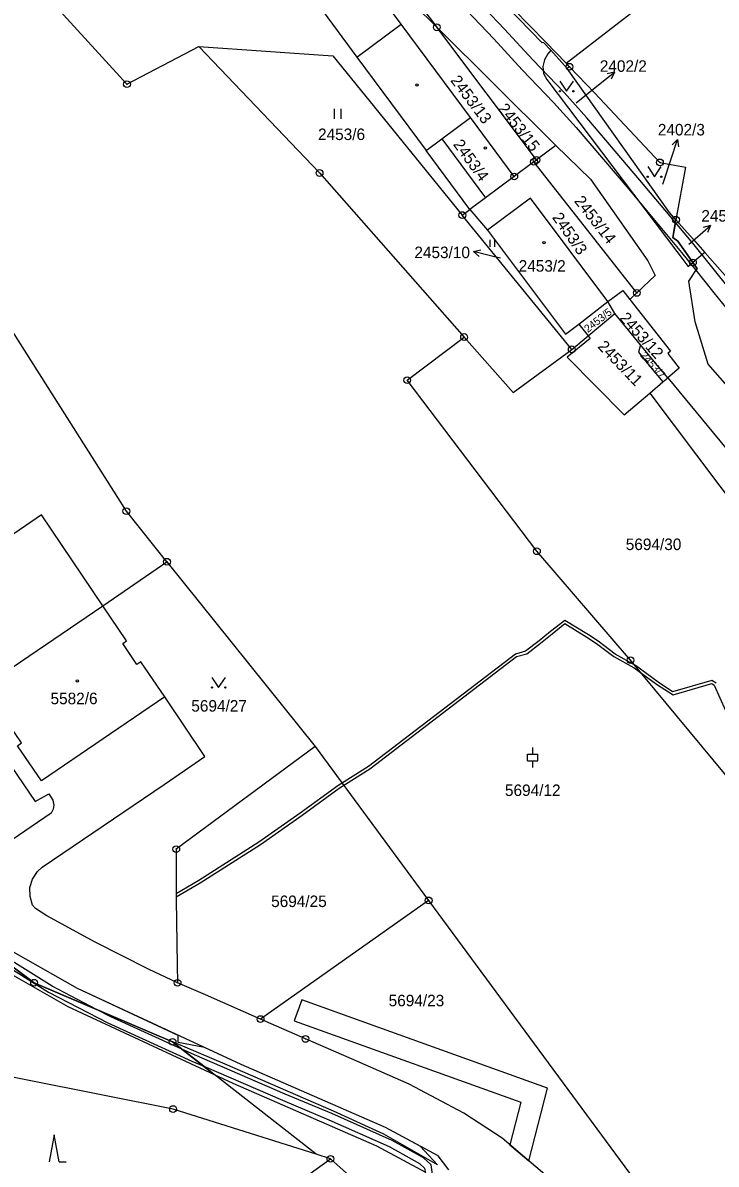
# Model space of a CAD drawing. Extents: x -644096 to -634268, y -1141430 to -1133463.
# Drawn here: x -639032 to -638929.5, y -1139033.9 to -1138865.3 of the extents above; entities that cross this region are included whole.
import ezdxf

# ---------------------------------------------------------------- set-up
doc = ezdxf.new("R2010")
doc.units = 0
for name, color, linetype in [('_CIVIL_CONSTRUCTION', 7, 'Continuous'), ('B_Hranice _3D', 7, 'Continuous'), ('M_Svah_Nasyp', 7, 'Continuous'), ('M_Svah_Zarez', 7, 'Continuous'), ('svrsek_osa_sjezdy', 7, 'Continuous'), ('svrsek_osa_terminal_VRT', 7, 'Continuous'), ('svrsek_osa_VRT', 7, 'Continuous'), ('svrsek_popisy_VRT', 7, 'Continuous'), ('terminal_VRT', 7, 'Continuous')]:
    doc.layers.add(name, color=color, linetype=linetype)

msp = doc.modelspace()

# ---------------------------------------------------------------- linework, layer by layer
at = {"layer": '_CIVIL_CONSTRUCTION'}
for centre, radius in [((-638970.76, -1138865.92), 0.5), ((-638970.76, -1138865.92), 0.0303), ((-638951.15, -1138871.75), 0.5), ((-638951.15, -1138871.75), 0.0303), ((-639016.56, -1138874.33), 0.5), ((-639016.56, -1138874.33), 0.0303), ((-638956.4, -1138885.8), 0.5), ((-638956.03, -1138885.52), 0.5), ((-638937.78, -1138885.89), 0.5), ((-638988.09, -1138887.45), 0.5), ((-638956.4, -1138885.8), 0.0303), ((-638956.03, -1138885.52), 0.0303), ((-638937.78, -1138885.89), 0.0303), ((-638988.09, -1138887.45), 0.0303), ((-638959.32, -1138887.97), 0.5), ((-638959.32, -1138887.97), 0.0303), ((-638966.99, -1138893.67), 0.5), ((-638966.99, -1138893.67), 0.0303), ((-638935.41, -1138894.36), 0.5), ((-638935.41, -1138894.36), 0.0303), ((-638932.91, -1138900.68), 0.5), ((-638932.91, -1138900.68), 0.0303), ((-638941.19, -1138905.17), 0.5), ((-638941.19, -1138905.17), 0.0303), ((-638966.73, -1138911.69), 0.5), ((-638966.73, -1138911.69), 0.0303), ((-638950.82, -1138913.51), 0.5), ((-638950.82, -1138913.51), 0.0303), ((-638975.14, -1138918.07), 0.5), ((-638975.14, -1138918.07), 0.0303), ((-639016.65, -1138937.42), 0.5), ((-639016.65, -1138937.42), 0.0303), ((-639010.65, -1138944.9), 0.5), ((-638955.97, -1138943.34), 0.5), ((-638955.97, -1138943.34), 0.0303), ((-639010.65, -1138944.9), 0.0303), ((-638942.13, -1138959.44), 0.5), ((-638942.13, -1138959.44), 0.0303), ((-639009.28, -1138987.36), 0.5), ((-639009.28, -1138987.36), 0.0303), ((-638971.97, -1138994.94), 0.5), ((-638971.97, -1138994.94), 0.0303), ((-639030.29, -1139007.11), 0.5), ((-639009.08, -1139007.12), 0.5), ((-639030.29, -1139007.11), 0.0303), ((-639009.08, -1139007.12), 0.0303), ((-638996.81, -1139012.48), 0.5), ((-638996.81, -1139012.48), 0.0303), ((-638990.17, -1139015.41), 0.5), ((-639009.82, -1139015.83), 0.5), ((-639009.82, -1139015.83), 0.0303), ((-638990.17, -1139015.41), 0.0303), ((-639009.75, -1139025.77), 0.5), ((-639009.75, -1139025.77), 0.0303), ((-638986.49, -1139033.12), 0.5), ((-638986.49, -1139033.12), 0.0303)]:
    msp.add_circle(centre, radius, dxfattribs=at)
at = {"layer": 'B_Hranice _3D'}
for points in [[(-638970.34, -1138859.19), (-638962.32, -1138867.64), (-638958.13, -1138872.19), (-638953.49, -1138877.01), (-638950.17, -1138880.73), (-638942.37, -1138889.86), (-638939.75, -1138892.99), (-638934.57, -1138899.2), (-638932.46, -1138901.82), (-638932.29, -1138901.55), (-638935.14, -1138897.54), (-638935.89, -1138896.99), (-638935.49, -1138894.78), (-638940.73, -1138888.52), (-638948.61, -1138879.29), (-638951.93, -1138875.57), (-638956.59, -1138870.75), (-638960.78, -1138866.18), (-638969.5, -1138857)], [(-638929.46, -1138962.83), (-638930.09, -1138962.46), (-638935.91, -1138964.1), (-638938.02, -1138962.69), (-638941.38, -1138960.23), (-638944.38, -1138958.57), (-638946.92, -1138956.63), (-638948.36, -1138955.71), (-638951.84, -1138953.56), (-638953.94, -1138955.19), (-638955.65, -1138956.57), (-638957.63, -1138958.12), (-638959.14, -1138958.54), (-638980.87, -1138975.15), (-638985.4, -1138978.02), (-638990.94, -1138982.07), (-638997.05, -1138986.33), (-639005.95, -1138992.02), (-639009.27, -1138993.96), (-639009.27, -1138994.43), (-639005.75, -1138992.36), (-638996.83, -1138986.67), (-638990.66, -1138982.35), (-638985.18, -1138978.34), (-638980.65, -1138975.49), (-638958.96, -1138958.9), (-638957.45, -1138958.48), (-638955.45, -1138956.91), (-638953.72, -1138955.53), (-638951.82, -1138954.04), (-638948.58, -1138956.05), (-638947.15, -1138956.96), (-638944.6, -1138958.91), (-638941.6, -1138960.57), (-638938.28, -1138962.99), (-638935.83, -1138964.54), (-638930.13, -1138962.9), (-638929.78, -1138963.11), (-638928.07, -1138966.88)], [(-639049.02, -1138993.22), (-639030.29, -1139007.11), (-639009.82, -1139015.83), (-639003.65, -1139020.66), (-639000.9, -1139021.94), (-638979.66, -1139031.22), (-638972.44, -1139035.08)], [(-639049.02, -1138993.22), (-639030.29, -1139007.11), (-639009.82, -1139015.83), (-639003.65, -1139020.66), (-639000.9, -1139021.94), (-638979.66, -1139031.22), (-638972.44, -1139035.08)], [(-638969, -1139034.75), (-638970.54, -1139032.7), (-638978.34, -1139028.52), (-638999.68, -1139019.2), (-639023.86, -1139007.98), (-639035.15, -1139001.56)], [(-638970.67, -1139034.02), (-638973.22, -1139031.26), (-638978.34, -1139028.52), (-638999.68, -1139019.2), (-639005.09, -1139016.69), (-639008.99, -1139015.92), (-639009, -1139014.88), (-639023.86, -1139007.98), (-639035.15, -1139001.56)]]:
    msp.add_lwpolyline(points, dxfattribs=at)
for points in [[(-638935.49, -1138894.78), (-638935.89, -1138896.99), (-638935.14, -1138897.54), (-638932.29, -1138901.55), (-638932.46, -1138901.82), (-638929.79, -1138905.15), (-638923.42, -1138913.06), (-638920.65, -1138917.17), (-638921.17, -1138917.53), (-638923.1, -1138918.86), (-638914.79, -1138932.05), (-638910.19, -1138939.01), (-638898.51, -1138952.32), (-638899.54, -1138950.88), (-638906.38, -1138940.91), (-638913.01, -1138930.91), (-638920.22, -1138919.46), (-638919.95, -1138919.27), (-638917.71, -1138917.73), (-638921.7, -1138911.82), (-638932.93, -1138897.84)], [(-639064.22, -1138982.72), (-639052.26, -1138993.21), (-639036.75, -1139004.1), (-639025.28, -1139010.62), (-639003.65, -1139020.66), (-639009.82, -1139015.83), (-639030.29, -1139007.11), (-639049.02, -1138993.22), (-639056.8, -1138986.42), (-639061.97, -1138981.45), (-639063.62, -1138979.9), (-639068.6, -1138974.4), (-639070.13, -1138975.8)], [(-639051.04, -1138993.3), (-639040.45, -1139000.82), (-639028.14, -1139008.49), (-639019.4, -1139013.03), (-639006.99, -1139018.67), (-639005.21, -1139019.44), (-639008.44, -1139016.91), (-639018.96, -1139012.13), (-639021.05, -1139011.04), (-639030.29, -1139007.11), (-639039.89, -1138999.98), (-639050.36, -1138992.56), (-639050.61, -1138992.12), (-639050.48, -1138991.94), (-639051.24, -1138991.28), (-639051.61, -1138991.78), (-639051.62, -1138992.6)], [(-639027.64, -1139007.63), (-639039.89, -1138999.98), (-639030.29, -1139007.11), (-639021.05, -1139011.04)], [(-638991.84, -1139012.73), (-638958.34, -1139024.76), (-638959.95, -1139031.04), (-638957.16, -1139033.42), (-638954.4, -1139022.68), (-638990.72, -1139009.63)], [(-638993.56, -1139024.48), (-638986.7, -1139027.34), (-638977.8, -1139031.32), (-638973.31, -1139033.8), (-638972.56, -1139034.5), (-638972.43, -1139035.29), (-638972.81, -1139036.26), (-638975.04, -1139040.47), (-638975.6, -1139041.12), (-638976.38, -1139041.21), (-638977.81, -1139040.84), (-638976.27, -1139042.21), (-638975.1, -1139042.06), (-638974.2, -1139041.03), (-638971.89, -1139036.68), (-638971.41, -1139035.39), (-638971.62, -1139034), (-638972.71, -1139032.98), (-638977.36, -1139030.42), (-638986.3, -1139026.42), (-638993.18, -1139023.56), (-639006.59, -1139017.75), (-639008.44, -1139016.91), (-639005.21, -1139019.44)]]:
    msp.add_lwpolyline(points, close=True, dxfattribs=at)
at = {"layer": 'M_Svah_Nasyp'}
for p, q in [((-638982.59, -1138870.33), (-638976.03, -1138865.46)), ((-638970.03, -1138882.42), (-638963.56, -1138891.12))]:
    msp.add_line(p, q, dxfattribs=at)
at = {"layer": 'M_Svah_Zarez'}
for centre in [(-638973.68, -1138874.43), (-638963.61, -1138883.74), (-638954.91, -1138897.76), (-639023.88, -1138962.51)]:
    msp.add_circle(centre, 0.175, dxfattribs=at)
at = {"layer": 'svrsek_osa_sjezdy'}
for p, q in [((-638985.9, -1138879.46), (-638985.9, -1138877.96)), ((-638984.9, -1138879.46), (-638984.9, -1138877.96)), ((-638962.87, -1138898.37), (-638962.87, -1138897.32)), ((-638962.17, -1138898.37), (-638962.17, -1138897.32)), ((-638956.59, -1138973.32), (-638956.59, -1138972.32)), ((-638957.34, -1138973.32), (-638955.84, -1138973.32)), ((-638957.34, -1138974.32), (-638957.34, -1138973.32)), ((-638957.34, -1138974.32), (-638955.84, -1138974.32)), ((-638956.59, -1138975.32), (-638956.59, -1138974.32)), ((-638955.84, -1138974.32), (-638955.84, -1138973.32)), ((-639027.31, -1139029.57), (-639028.06, -1139033.57)), ((-639026.56, -1139033.57), (-639027.31, -1139029.57)), ((-639026.56, -1139033.57), (-639025.56, -1139033.57))]:
    msp.add_line(p, q, dxfattribs=at)
for points in [[(-638952.58, -1138873.88), (-638951.58, -1138875.38), (-638950.58, -1138873.88)], [(-638939.59, -1138886.51), (-638938.59, -1138888.01), (-638937.59, -1138886.51)], [(-639004.01, -1138961.98), (-639003.01, -1138963.48), (-639002.01, -1138961.98)]]:
    msp.add_lwpolyline(points, dxfattribs=at)
for centre in [(-638952.58, -1138875.38), (-638950.58, -1138875.38), (-638939.59, -1138888.01), (-638937.59, -1138888.01), (-639004.01, -1138963.48), (-639002.01, -1138963.48)]:
    msp.add_circle(centre, 0.1, dxfattribs=at)
at = {"layer": 'svrsek_osa_terminal_VRT'}
msp.add_arc((-642050.26, -1145189.6), 8802.25, 41.413152, 75.317049, dxfattribs=at)
at = {"layer": 'svrsek_popisy_VRT'}
for p, q in [((-638946.84, -1138874.44), (-638944.51, -1138872.55)), ((-638944.51, -1138872.55), (-638945.6, -1138872.79)), ((-638944.51, -1138872.55), (-638944.97, -1138873.57)), ((-638950.15, -1138877.09), (-638946.84, -1138874.44)), ((-638936.13, -1138885.34), (-638935.2, -1138882.49)), ((-638935.2, -1138882.49), (-638935.99, -1138883.28)), ((-638935.2, -1138882.49), (-638935.04, -1138883.59)), ((-638937.34, -1138889.11), (-638936.13, -1138885.34)), ((-638932.59, -1138897.18), (-638930.33, -1138895.21)), ((-638930.33, -1138895.21), (-638931.41, -1138895.49)), ((-638930.33, -1138895.21), (-638930.75, -1138896.25)), ((-638933.49, -1138897.96), (-638932.59, -1138897.18)), ((-638965.33, -1138899.04), (-638964.24, -1138898.8)), ((-638962.42, -1138899.77), (-638965.33, -1138899.04)), ((-638965.33, -1138899.04), (-638964.48, -1138899.77)), ((-638961.33, -1138900.04), (-638962.42, -1138899.77))]:
    msp.add_line(p, q, dxfattribs=at)
at = {"layer": 'terminal_VRT'}
for p, q in [((-638956.03, -1138885.52), (-638970.76, -1138865.92)), ((-638951.47, -1138872), (-638953.92, -1138869.31)), ((-638951.65, -1138871.23), (-638951.15, -1138871.75)), ((-638951.15, -1138871.75), (-638951.47, -1138872)), ((-638959.32, -1138887.97), (-638965.78, -1138879.27)), ((-638953.15, -1138883.38), (-638956.03, -1138885.52)), ((-638965.86, -1138892.83), (-638972.33, -1138884.13)), ((-638956.4, -1138885.8), (-638959.32, -1138887.97)), ((-638956.4, -1138885.8), (-638956.03, -1138885.52)), ((-638941.19, -1138905.17), (-638956.4, -1138885.8)), ((-638966.99, -1138893.67), (-638965.86, -1138892.83)), ((-638950.82, -1138913.51), (-638966.99, -1138893.67)), ((-638965.86, -1138892.83), (-638963.25, -1138895.91)), ((-638931.16, -1138899.21), (-638932.91, -1138900.68)), ((-638942.23, -1138906.14), (-638941.19, -1138905.17)), ((-638949.77, -1138909.8), (-638945.49, -1138906.42)), ((-638944.45, -1138908.22), (-638945.49, -1138906.42)), ((-638948.4, -1138911.5), (-638944.45, -1138908.22)), ((-638940.64, -1138912.85), (-638944.45, -1138908.22)), ((-638949.77, -1138909.8), (-638948.4, -1138911.5)), ((-638950.82, -1138913.51), (-638948.4, -1138911.5)), ((-638939.29, -1138919.99), (-638937.34, -1138918.32)), ((-638937.34, -1138918.32), (-638936.62, -1138917.72)), ((-638936.62, -1138917.72), (-638913.54, -1138945.73)), ((-639020.15, -1138951.4), (-639010.65, -1138944.9)), ((-639010.65, -1138944.9), (-638988.72, -1138972.21)), ((-638988.72, -1138972.21), (-638971.97, -1138994.94)), ((-638971.97, -1138994.94), (-638996.81, -1139012.48)), ((-638988.59, -1139032.46), (-639009.82, -1139015.83)), ((-639000.32, -1139043.07), (-638986.49, -1139033.12)), ((-638986.49, -1139033.12), (-638988.59, -1139032.46)), ((-638986.49, -1139033.12), (-638975.73, -1139042.69))]:
    msp.add_line(p, q, dxfattribs=at)
for points in [[(-638951.65, -1138871.23), (-638898.34, -1138830.04), (-638891.88, -1138825.04), (-638886.78, -1138819.99)], [(-638996.32, -1138830.07), (-638974.3, -1138861.21), (-638970.76, -1138865.92)], [(-638986.93, -1138850.79), (-638985.05, -1138852.21), (-638983.61, -1138853.6), (-638980.7, -1138856.07), (-638970.76, -1138865.92)], [(-638965.78, -1138879.27), (-638976.03, -1138865.46), (-638986.93, -1138850.79)], [(-638995.6, -1138852.63), (-638982.59, -1138870.33), (-638972.33, -1138884.13)], [(-639010.65, -1138944.9), (-639016.65, -1138937.42), (-639067.19, -1138857.69), (-639067.84, -1138856.72)], [(-639029.58, -1138860.05), (-639016.56, -1138874.33), (-639005.93, -1138868.77)], [(-638961.79, -1138860.79), (-638954.65, -1138868.1), (-638951.65, -1138871.23)], [(-638953.92, -1138869.31), (-638954.99, -1138868.15), (-638955.18, -1138868.24), (-638960.5, -1138862.76)], [(-638970.76, -1138865.92), (-638953.62, -1138882.93), (-638953.15, -1138883.38)], [(-639005.93, -1138868.77), (-638986.15, -1138870.16), (-638966.99, -1138893.67)], [(-639005.93, -1138868.77), (-638988.09, -1138887.45), (-638966.73, -1138911.69)], [(-638953.92, -1138869.31), (-638954.34, -1138869.83), (-638954.86, -1138870.71), (-638955.11, -1138871.71), (-638954.99, -1138872.75), (-638954.48, -1138873.65), (-638933.62, -1138901.28), (-638932.91, -1138900.68)], [(-638951.15, -1138871.75), (-638947.45, -1138875.62), (-638937.78, -1138885.89), (-638933.99, -1138886.57), (-638935.41, -1138894.36)], [(-638935.41, -1138894.36), (-638936.39, -1138893.27), (-638951.47, -1138872)], [(-638972.33, -1138884.13), (-638970.03, -1138882.42), (-638965.78, -1138879.27)], [(-638953.15, -1138883.38), (-638948.05, -1138888.36), (-638939.57, -1138900.45), (-638938.47, -1138902.61), (-638941.19, -1138905.17)], [(-638959.32, -1138887.97), (-638963.56, -1138891.12), (-638965.86, -1138892.83)], [(-638945.49, -1138906.42), (-638956.91, -1138891.16), (-638963.25, -1138895.91)], [(-638932.91, -1138900.68), (-638935.14, -1138897.54), (-638935.89, -1138896.99), (-638935.41, -1138894.36)], [(-638935.41, -1138894.36), (-638932.85, -1138897.22), (-638931.16, -1138899.21)], [(-638963.25, -1138895.91), (-638951.75, -1138911.28), (-638949.77, -1138909.8)], [(-638931.16, -1138899.21), (-638925.18, -1138905.96), (-638927.56, -1138908.08), (-638927.22, -1138908.53), (-638927.05, -1138908.78)], [(-638902.98, -1138947.22), (-638930.67, -1138915.68), (-638932.58, -1138909.44), (-638933.49, -1138903.43), (-638932.29, -1138901.55), (-638932.91, -1138900.68)], [(-638945.49, -1138906.42), (-638943.29, -1138904.8), (-638942.23, -1138906.14)], [(-638942.23, -1138906.14), (-638936.21, -1138913.79), (-638936.6, -1138914.1), (-638934.95, -1138916.29), (-638936.62, -1138917.72)], [(-638915.44, -1138988.65), (-638922.98, -1138982.52), (-638942.13, -1138959.44), (-638955.97, -1138943.34), (-638975.14, -1138918.07), (-638966.73, -1138911.69)], [(-638966.73, -1138911.69), (-638959.49, -1138919.91), (-638950.82, -1138913.51)], [(-638948.4, -1138911.5), (-638948.07, -1138911.92), (-638951.49, -1138914.66), (-638943.06, -1138923.2), (-638939.29, -1138919.99)], [(-638940.64, -1138912.85), (-638940.93, -1138913.91), (-638939.2, -1138916.14), (-638937.34, -1138918.32)], [(-638936.62, -1138917.72), (-638938.42, -1138915.53), (-638940.64, -1138912.85)], [(-638939.29, -1138919.99), (-638911.84, -1138956.41), (-638907.19, -1138957.35)], [(-639020.15, -1138951.4), (-639029.2, -1138937.97), (-639034.86, -1138941.85), (-639038.16, -1138936.96), (-639039.12, -1138937.62)], [(-639010.98, -1138964.86), (-639029.2, -1138977.27), (-639032.72, -1138972.08), (-639032.13, -1138971.66), (-639034.24, -1138968.62), (-639034.82, -1138968.99), (-639038.37, -1138963.79), (-639020.15, -1138951.4)], [(-639010.98, -1138964.86), (-639014.51, -1138959.68), (-639015.08, -1138960.07), (-639017.18, -1138957), (-639016.61, -1138956.6), (-639020.15, -1138951.4)], [(-639042.29, -1138962.51), (-639030.12, -1138980.32), (-639028.13, -1138979.19), (-639027.52, -1138980.15), (-639027.36, -1138980.85), (-639027.46, -1138981.48), (-639027.78, -1138982.03), (-639034.63, -1138986.72)], [(-639009.08, -1139007.12), (-639013.36, -1139005.11), (-639021.27, -1139001.13), (-639028.4, -1138997.23), (-639030.08, -1138996.13), (-639030.52, -1138995.62), (-639030.87, -1138994.37), (-639030.94, -1138993.05), (-639030.52, -1138991.81), (-639029.78, -1138990.67), (-639029.08, -1138990.01), (-639011.08, -1138977.8), (-639005.07, -1138973.69), (-639010.98, -1138964.86)], [(-638988.72, -1138972.21), (-639009.28, -1138987.36), (-639009.27, -1138994.87), (-639009.15, -1139004.45), (-639009.08, -1139007.12)], [(-639009.82, -1139015.83), (-639030.29, -1139007.11), (-639049.02, -1138993.22), (-639056.8, -1138986.42), (-639061.97, -1138981.45), (-639063.62, -1138979.9), (-639068.6, -1138974.4)], [(-638971.97, -1138994.94), (-638934.42, -1139045.91), (-638943.1, -1139050.65)], [(-638996.81, -1139012.48), (-639004.93, -1139008.91), (-639009.08, -1139007.12)], [(-638943.1, -1139050.65), (-638943.37, -1139050.16), (-638949.07, -1139042.08), (-638954.78, -1139035.45), (-638961.11, -1139030.05), (-638966.75, -1139026.4), (-638974.86, -1139022.09), (-638982.6, -1139018.67), (-638990.17, -1139015.41), (-638996.81, -1139012.48)], [(-638970.67, -1139034.02), (-638978.61, -1139029.49), (-638986.04, -1139026.08), (-639002.07, -1139019.16), (-639007.98, -1139016.62), (-639009.82, -1139015.83)], [(-638988.59, -1139032.46), (-639009.75, -1139025.77), (-639031.25, -1139021.51), (-639037.21, -1139020.32), (-639044.78, -1139020.31)]]:
    msp.add_lwpolyline(points, dxfattribs=at)

# ---------------------------------------------------------------- texts
at = {"layer": 'svrsek_osa_VRT'}
for s, p in [('2402/2', (-638946.67, -1138872.5)), ('2402/3', (-638938.09, -1138881.9)), ('2453/6', (-638988.32, -1138882.58)), ('2450/2', (-638931.66, -1138894.63)), ('2453/10', (-638974.08, -1138900.03)), ('2453/2', (-638958.66, -1138902.03)), ('5694/30', (-638942.83, -1138943.17)), ('5582/6', (-639027.86, -1138965.95)), ('5694/27', (-639007.05, -1138967.04)), ('5694/12', (-638960.69, -1138979.51)), ('5694/25', (-638995.25, -1138995.92)), ('5694/23', (-638977.88, -1139010.58))]:
    msp.add_text(s, height=1.7, dxfattribs=at).set_placement(p)
for s, height, rotation, p in [('2453/13', 1.7, 307, (-638968.82, -1138873.79)), ('2453/15', 1.7, 308, (-638961.8, -1138877.97)), ('2453/4', 1.7, 306, (-638968.42, -1138883.23)), ('2453/14', 1.7, 308, (-638950.53, -1138891.62)), ('2453/3', 1.7, 305, (-638953.78, -1138894.02)), ('2453/5', 1.139, 38, (-638948.43, -1138911.09)), ('2453/12', 1.7, 312, (-638943.86, -1138908.96)), ('2453/11', 1.7, 314, (-638947.1, -1138913.18)), ('2453/7', 1.14, 311, (-638940.77, -1138914.44))]:
    msp.add_text(s, height=height, rotation=rotation, dxfattribs=at).set_placement(p)

doc.saveas('drawing.dxf')
